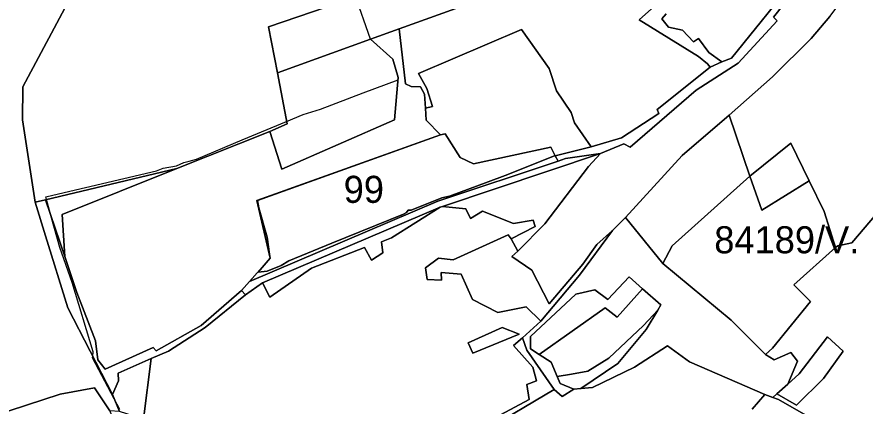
# Model space of a CAD drawing. Extents: x -477304 to -465429, y -1159113 to -1149210.
# Drawn here: x -474726.6 to -474257.1, y -1150895 to -1150679.3 of the extents above; entities that cross this region are included whole.
import ezdxf

# ---------------------------------------------------------------- set-up
doc = ezdxf.new("R2010")
doc.units = 0
for name, color, linetype in [('BPEJ_s', 7, 'Continuous'), ('ostatni_s', 7, 'Continuous'), ('PUPFL_s', 7, 'Continuous'), ('trav_porost_s', 7, 'Continuous')]:
    doc.layers.add(name, color=color, linetype=linetype)

msp = doc.modelspace()

# ---------------------------------------------------------------- linework, layer by layer
at = {"layer": 'BPEJ_s'}
for points in [[(-474707.4, -1150790.6), (-474710.16, -1150780.51), (-474710.57, -1150779), (-474706.73, -1150778.1), (-474649.41, -1150764.67), (-474645.58, -1150763.18), (-474638.33, -1150761.9), (-474634.24, -1150760.08), (-474631.32, -1150759.24), (-474627.25, -1150758.07), (-474601.87, -1150747.51), (-474577.35, -1150737.19), (-474568.23, -1150733.35), (-474558.64, -1150730.37), (-474534.96, -1150721.44), (-474515.61, -1150714.15), (-474515.5, -1150712.89), (-474518.52, -1150702.74), (-474530.85, -1150691.63), (-474539.48, -1150666.62)], [(-474669.66, -1150896.78), (-474672.7, -1150891.03), (-474684.78, -1150868.23), (-474684.66, -1150867.26), (-474684.36, -1150864.82), (-474696.08, -1150826.46), (-474702.9, -1150807.07), (-474707.4, -1150790.6), (-474710.16, -1150780.51), (-474710.57, -1150779), (-474706.73, -1150778.1), (-474649.41, -1150764.67), (-474645.58, -1150763.18), (-474638.33, -1150761.9), (-474634.24, -1150760.08), (-474631.32, -1150759.24), (-474627.25, -1150758.07), (-474601.87, -1150747.51), (-474577.35, -1150737.19), (-474568.23, -1150733.35), (-474558.64, -1150730.37), (-474534.96, -1150721.44), (-474515.61, -1150714.15), (-474515.5, -1150712.89), (-474518.52, -1150702.74), (-474530.85, -1150691.63), (-474539.48, -1150666.62)], [(-474669.66, -1150896.78), (-474672.7, -1150891.03), (-474684.78, -1150868.23), (-474684.66, -1150867.26), (-474684.36, -1150864.82), (-474696.08, -1150826.46), (-474702.9, -1150807.07), (-474707.4, -1150790.6)]]:
    msp.add_lwpolyline(points, dxfattribs=at)
for points in [[(-474481.16, -1150757.16), (-474473.93, -1150760.81), (-474431.07, -1150751.46), (-474428.75, -1150755.97), (-474429.09, -1150756.36), (-474456.36, -1150767.23), (-474465.66, -1150770.71), (-474487.05, -1150778.73), (-474491.31, -1150779.59), (-474508.35, -1150786.41), (-474510.06, -1150786.41), (-474510.91, -1150787.68), (-474512.62, -1150788.54), (-474552.25, -1150804.65), (-474576.11, -1150814.53), (-474580.38, -1150817.09), (-474588.05, -1150820.28), (-474593.15, -1150820.71), (-474586.36, -1150813.04), (-474586.85, -1150810.93), (-474586.77, -1150810.7), (-474588.05, -1150801.32), (-474592.73, -1150785.13), (-474593.43, -1150780.99), (-474492.15, -1150744.64), (-474489.56, -1150744.02)], [(-474481.16, -1150757.16), (-474489.56, -1150744.02), (-474492.15, -1150744.64), (-474593.43, -1150780.99), (-474592.73, -1150785.13), (-474588.05, -1150801.32), (-474586.77, -1150810.7), (-474586.85, -1150810.93), (-474586.36, -1150813.04), (-474593.15, -1150820.71), (-474588.05, -1150820.28), (-474580.38, -1150817.09), (-474576.11, -1150814.53), (-474552.25, -1150804.65), (-474512.62, -1150788.54), (-474510.91, -1150787.68), (-474510.06, -1150786.41), (-474508.35, -1150786.41), (-474491.31, -1150779.59), (-474487.05, -1150778.73), (-474465.66, -1150770.71), (-474456.36, -1150767.23), (-474429.09, -1150756.36), (-474428.75, -1150755.97), (-474431.07, -1150751.46), (-474473.93, -1150760.81)]]:
    msp.add_lwpolyline(points, close=True, dxfattribs=at)
at = {"layer": 'ostatni_s'}
for points in [[(-474515.5, -1150712.89), (-474517.5, -1150736.38), (-474579.89, -1150763.6), (-474586.64, -1150742.82), (-474577.09, -1150738.63), (-474582.31, -1150710.25), (-474530.85, -1150691.63), (-474518.52, -1150702.74)], [(-474369.11, -1150815.91), (-474389.77, -1150790.39), (-474358.26, -1150756.15), (-474332.24, -1150733.76), (-474320.84, -1150767.57), (-474363.92, -1150806.21)], [(-474600.06, -1150833.39), (-474602.34, -1150830.83), (-474597.81, -1150825.97), (-474493.61, -1150781.48), (-474427.04, -1150759.16), (-474422.93, -1150757.83), (-474403.57, -1150755.04), (-474491.04, -1150784.3), (-474492.24, -1150784.7), (-474590.64, -1150826.72)], [(-474485.04, -1150813.89), (-474454.63, -1150800.1), (-474453.04, -1150802.25), (-474449.37, -1150809.06), (-474452.58, -1150812.01), (-474441.49, -1150819.67), (-474432.03, -1150838.37), (-474413.31, -1150816.28), (-474405.54, -1150805.51), (-474396.85, -1150797.71), (-474415.09, -1150822.43), (-474436.56, -1150848), (-474444.65, -1150839.89), (-474460.45, -1150843.02), (-474474.34, -1150835.93), (-474480.76, -1150821.8), (-474491.77, -1150820.87), (-474491.54, -1150825.27), (-474499.41, -1150824.9), (-474500.47, -1150818.29), (-474493.21, -1150813.04)], [(-474474.13, -1150865.59), (-474476.84, -1150859.97), (-474457.9, -1150851.37), (-474448.63, -1150855.19)], [(-474469.61, -1150905.59), (-474443.1, -1150891.27), (-474444.37, -1150882.99), (-474438.91, -1150880.92), (-474440.92, -1150873.44), (-474451.69, -1150861.34), (-474446.7, -1150857.21), (-474444.26, -1150863.94), (-474429.22, -1150885.86), (-474467.81, -1150908.61)], [(-474652.27, -1150868.66), (-474656.5, -1150902.21), (-474669.88, -1150898), (-474673.67, -1150888.64), (-474670.32, -1150880.95), (-474670.58, -1150876.78)]]:
    msp.add_lwpolyline(points, close=True, dxfattribs=at)
at = {"layer": 'PUPFL_s'}
for points in [[(-474630.6, -1150580.15), (-474501.92, -1150577.17), (-474496.51, -1150577.26), (-474493.48, -1150580.86), (-474487.27, -1150580.06), (-474486.7, -1150577.17), (-474448.6, -1150616.94), (-474449.06, -1150618.21), (-474481.51, -1150609.03), (-474546.65, -1150633.06), (-474539.09, -1150668.15), (-474587.31, -1150684.84), (-474582.31, -1150710.25), (-474577.09, -1150738.63), (-474586.64, -1150742.82), (-474638.07, -1150763.31), (-474710.77, -1150780.66), (-474716.44, -1150781.93), (-474723.6, -1150736.41), (-474723.44, -1150718.11), (-474658.2, -1150595.72), (-474650.31, -1150580.17)], [(-474451.87, -1150633.02), (-474467.18, -1150634.11), (-474507.62, -1150637.52), (-474512.57, -1150669.9), (-474469.19, -1150669.33), (-474515.06, -1150685.92), (-474530.85, -1150691.63), (-474582.31, -1150710.25), (-474587.31, -1150684.84), (-474539.09, -1150668.15), (-474546.65, -1150633.06), (-474481.51, -1150609.03), (-474449.06, -1150618.21), (-474450.97, -1150623.39), (-474431.78, -1150624.39), (-474427.66, -1150633.1)], [(-474298.19, -1150749.2), (-474320.84, -1150767.57), (-474332.24, -1150733.76), (-474308.23, -1150712.52), (-474286.84, -1150691.29), (-474276.55, -1150679.1), (-474269.25, -1150669.14), (-474250.33, -1150628.31), (-474239.5, -1150644.62), (-474207.06, -1150682.82), (-474226.8, -1150709.13), (-474241.46, -1150735.19), (-474235.43, -1150751.68), (-474230.85, -1150764.89), (-474264.31, -1150804.58), (-474272.17, -1150806.18), (-474273.49, -1150807.15), (-474279.7, -1150787.21), (-474288.02, -1150770.16)], [(-474489.56, -1150744.02), (-474481.16, -1150757.16), (-474473.93, -1150760.81), (-474431.07, -1150751.46), (-474428.55, -1150756.36), (-474427.04, -1150759.16), (-474493.61, -1150781.48), (-474597.81, -1150825.97), (-474586.36, -1150813.04), (-474593.76, -1150781.11), (-474492.15, -1150744.64)], [(-474710.77, -1150780.66), (-474638.07, -1150763.31), (-474701.6, -1150788.72), (-474700.11, -1150812.11)], [(-474622.4, -1150851.5), (-474642.79, -1150864.58), (-474652.27, -1150868.66), (-474670.58, -1150876.78), (-474670.32, -1150880.95), (-474673.67, -1150888.64), (-474698.4, -1150840.54), (-474710.71, -1150800.54), (-474716.44, -1150781.93), (-474710.77, -1150780.66), (-474700.11, -1150812.11), (-474693.54, -1150832.01), (-474683.2, -1150858.9), (-474681.87, -1150869.43), (-474677.81, -1150874.45), (-474651.12, -1150862.59), (-474649.61, -1150864.42), (-474624.55, -1150850.34), (-474602.34, -1150830.83), (-474600.06, -1150833.39)], [(-474384.76, -1150873.39), (-474408.05, -1150884.72), (-474414.41, -1150885.21), (-474393.88, -1150871.4), (-474378.22, -1150852.57), (-474371.79, -1150841.77), (-474370.09, -1150838.92), (-474380.22, -1150829.93), (-474387.67, -1150823.33), (-474399.47, -1150835.94), (-474406.64, -1150830.56), (-474417.14, -1150832.99), (-474442.2, -1150856.32), (-474442.31, -1150863.19), (-474437.4, -1150866.4), (-474430.84, -1150870.69), (-474427.5, -1150878.54), (-474425.85, -1150882.41), (-474418.38, -1150885.51), (-474424.73, -1150889.69), (-474429.22, -1150885.86), (-474444.26, -1150863.94), (-474446.7, -1150857.21), (-474436.56, -1150848), (-474415.09, -1150822.43), (-474396.85, -1150797.71), (-474389.77, -1150790.39), (-474369.11, -1150815.91), (-474331.27, -1150847.3), (-474322.73, -1150855.85), (-474312.2, -1150866.33), (-474307.46, -1150869.31), (-474298.08, -1150865.28), (-474294.44, -1150870.03), (-474299.74, -1150882.8), (-474305.89, -1150888.24), (-474308.06, -1150890.16), (-474312.54, -1150888.56), (-474354.21, -1150870.42), (-474366.46, -1150861.56)], [(-474406.64, -1150830.56), (-474399.47, -1150835.94), (-474387.67, -1150823.33), (-474380.22, -1150829.93), (-474394.23, -1150845.65), (-474401.02, -1150840.52), (-474437.4, -1150866.4), (-474442.31, -1150863.19), (-474442.2, -1150856.32), (-474417.14, -1150832.99)], [(-474427.5, -1150878.54), (-474419.59, -1150877.31), (-474410.61, -1150875.54), (-474398.86, -1150868.48), (-474379.68, -1150850.28), (-474371.79, -1150841.77), (-474378.22, -1150852.57), (-474393.88, -1150871.4), (-474414.41, -1150885.21), (-474418.38, -1150885.51), (-474425.85, -1150882.41)]]:
    msp.add_lwpolyline(points, close=True, dxfattribs=at)
for points in [[(-474997.57, -1150748.15), (-474658.2, -1150595.72), (-474723.44, -1150718.11), (-474723.6, -1150736.41), (-474716.44, -1150781.93), (-474710.71, -1150800.54), (-474698.4, -1150840.54), (-474673.67, -1150888.64), (-474669.88, -1150898), (-474675.27, -1150897.63), (-474683.62, -1150884.92), (-474702.61, -1150888.34), (-474768.3, -1150909.83)], [(-474467.81, -1150908.61), (-474429.22, -1150885.86), (-474424.73, -1150889.69), (-474418.38, -1150885.51), (-474414.41, -1150885.21), (-474408.05, -1150884.72), (-474384.76, -1150873.39), (-474366.46, -1150861.56), (-474354.21, -1150870.42), (-474312.54, -1150888.56), (-474319.64, -1150896.68)], [(-474768.3, -1150909.83), (-474702.61, -1150888.34), (-474683.62, -1150884.92), (-474675.27, -1150897.63), (-474666.35, -1150921.62), (-474667.26, -1150929.15), (-474675.36, -1150938.39), (-474676.74, -1150948.62), (-474666.37, -1150957.47), (-474647.13, -1150960.12), (-474644, -1150976.36), (-474670.32, -1150982.52), (-474686.51, -1150984.37), (-474723.6, -1151000.21), (-474753.09, -1151011.97)]]:
    msp.add_lwpolyline(points, dxfattribs=at)
at = {"layer": 'trav_porost_s'}
for points in [[(-474371.26, -1150732.93), (-474372.17, -1150730.59), (-474342.91, -1150707.1), (-474336.44, -1150704.3), (-474331.01, -1150702.24), (-474294.26, -1150656.56), (-474285.39, -1150647.57), (-474279.27, -1150637.33), (-474279.02, -1150644.87), (-474277.9, -1150653.86), (-474283.69, -1150652.4), (-474295.52, -1150663.95), (-474307.79, -1150679.37), (-474305.8, -1150681.47), (-474327.25, -1150705.02), (-474350.57, -1150720), (-474387.18, -1150751.52), (-474390.68, -1150749.7), (-474403.57, -1150755.04), (-474422.93, -1150757.83), (-474427.04, -1150759.16), (-474428.55, -1150756.36), (-474408.68, -1150751.37), (-474392, -1150746.33)], [(-474530.85, -1150691.63), (-474515.06, -1150685.92), (-474511.54, -1150716.33), (-474508.35, -1150717.82), (-474503.1, -1150717.99), (-474501.05, -1150722.04), (-474500.51, -1150729.85), (-474500.04, -1150736.58), (-474492.15, -1150744.64), (-474593.76, -1150781.11), (-474586.36, -1150813.04), (-474597.81, -1150825.97), (-474602.34, -1150830.83), (-474624.55, -1150850.34), (-474649.61, -1150864.42), (-474651.12, -1150862.59), (-474677.81, -1150874.45), (-474681.87, -1150869.43), (-474683.2, -1150858.9), (-474693.54, -1150832.01), (-474700.11, -1150812.11), (-474701.6, -1150788.72), (-474638.07, -1150763.31), (-474586.64, -1150742.82), (-474579.89, -1150763.6), (-474517.5, -1150736.38), (-474515.5, -1150712.89), (-474518.52, -1150702.74)], [(-474504.22, -1150710.6), (-474447.3, -1150686.29), (-474431.87, -1150707.84), (-474427.89, -1150720.35), (-474419.85, -1150732.21), (-474417.96, -1150738), (-474408.68, -1150751.37), (-474428.55, -1150756.36), (-474431.07, -1150751.46), (-474473.93, -1150760.81), (-474481.16, -1150757.16), (-474489.56, -1150744.02), (-474492.15, -1150744.64), (-474500.04, -1150736.58), (-474500.51, -1150729.85), (-474496.52, -1150728.99), (-474499.7, -1150718.96)], [(-474298.19, -1150749.2), (-474288.02, -1150770.16), (-474314.17, -1150786.43), (-474320.84, -1150767.57)], [(-474475.42, -1150790.95), (-474478.04, -1150785.64), (-474491.04, -1150784.3), (-474403.57, -1150755.04), (-474410.18, -1150762.14), (-474434.31, -1150793.92), (-474449.37, -1150809.06), (-474453.04, -1150802.25), (-474439.78, -1150795.4), (-474440.79, -1150791.93), (-474451.69, -1150793.86), (-474468.79, -1150786.94)], [(-474320.84, -1150767.57), (-474314.17, -1150786.43), (-474288.02, -1150770.16), (-474279.7, -1150787.21), (-474273.49, -1150807.15), (-474296.57, -1150827.72), (-474287.3, -1150837.1), (-474308.34, -1150862.88), (-474312.2, -1150866.33), (-474322.73, -1150855.85), (-474331.27, -1150847.3), (-474369.11, -1150815.91), (-474363.92, -1150806.21)], [(-474563.47, -1150818.57), (-474586.55, -1150834.59), (-474590.64, -1150826.72), (-474492.24, -1150784.7), (-474519.19, -1150801.69), (-474524.69, -1150803.97), (-474524.01, -1150810.07), (-474530.39, -1150814.12), (-474534.27, -1150807.17)], [(-474427.5, -1150878.54), (-474430.84, -1150870.69), (-474437.4, -1150866.4), (-474401.02, -1150840.52), (-474394.23, -1150845.65), (-474380.22, -1150829.93), (-474370.09, -1150838.92), (-474371.79, -1150841.77), (-474379.68, -1150850.28), (-474398.86, -1150868.48), (-474410.61, -1150875.54), (-474419.59, -1150877.31)], [(-474476.84, -1150859.97), (-474474.13, -1150865.59), (-474448.63, -1150855.19), (-474457.9, -1150851.37)], [(-474277.85, -1150856.57), (-474269.14, -1150864.54), (-474280.05, -1150879.76), (-474295.11, -1150894.38), (-474305.89, -1150888.24), (-474299.74, -1150882.8), (-474293.53, -1150877.09)]]:
    msp.add_lwpolyline(points, close=True, dxfattribs=at)
for points in [[(-474294.26, -1150656.56), (-474331.01, -1150702.24), (-474336.44, -1150704.3), (-474343.54, -1150698.99), (-474349.2, -1150691.21), (-474352.07, -1150693.2), (-474358.22, -1150686.66), (-474365.8, -1150685.03), (-474369.61, -1150680.36), (-474367.09, -1150677.65)], [(-474276.55, -1150679.1), (-474286.84, -1150691.29), (-474308.23, -1150712.52), (-474332.24, -1150733.76), (-474358.26, -1150756.15), (-474389.77, -1150790.39), (-474396.85, -1150797.71), (-474405.54, -1150805.51), (-474413.31, -1150816.28), (-474432.03, -1150838.37), (-474441.49, -1150819.67), (-474452.58, -1150812.01), (-474449.37, -1150809.06), (-474434.31, -1150793.92), (-474410.18, -1150762.14), (-474403.57, -1150755.04), (-474390.68, -1150749.7), (-474387.18, -1150751.52), (-474350.57, -1150720), (-474327.25, -1150705.02), (-474305.8, -1150681.47), (-474307.79, -1150679.37), (-474295.52, -1150663.95)], [(-474375.26, -1150674.81), (-474382.19, -1150680.93), (-474349.26, -1150701.26), (-474344.24, -1150705.39), (-474342.91, -1150707.1), (-474372.17, -1150730.59), (-474371.26, -1150732.93), (-474392, -1150746.33), (-474408.68, -1150751.37), (-474417.96, -1150738), (-474419.85, -1150732.21), (-474427.89, -1150720.35), (-474431.87, -1150707.84), (-474447.3, -1150686.29), (-474504.22, -1150710.6), (-474499.7, -1150718.96), (-474496.52, -1150728.99), (-474500.51, -1150729.85), (-474501.05, -1150722.04), (-474503.1, -1150717.99), (-474508.35, -1150717.82), (-474511.54, -1150716.33), (-474515.06, -1150685.92), (-474469.19, -1150669.33)], [(-474367.09, -1150677.65), (-474369.61, -1150680.36), (-474365.8, -1150685.03), (-474358.22, -1150686.66), (-474352.07, -1150693.2), (-474349.2, -1150691.21), (-474343.54, -1150698.99), (-474336.44, -1150704.3), (-474342.91, -1150707.1), (-474344.24, -1150705.39), (-474349.26, -1150701.26), (-474382.19, -1150680.93), (-474375.26, -1150674.81)], [(-474246.89, -1150923.57), (-474273.2, -1150909.65), (-474282.67, -1150904.2), (-474286.04, -1150902.26), (-474305, -1150891.36), (-474308.06, -1150890.16), (-474305.89, -1150888.24), (-474295.11, -1150894.38), (-474280.05, -1150879.76), (-474269.14, -1150864.54), (-474277.85, -1150856.57), (-474293.53, -1150877.09), (-474299.74, -1150882.8), (-474294.44, -1150870.03), (-474298.08, -1150865.28), (-474307.46, -1150869.31), (-474312.2, -1150866.33), (-474308.34, -1150862.88), (-474287.3, -1150837.1), (-474296.57, -1150827.72), (-474273.49, -1150807.15), (-474272.17, -1150806.18), (-474264.31, -1150804.58), (-474230.85, -1150764.89)], [(-474656.5, -1150902.21), (-474652.27, -1150868.66), (-474642.79, -1150864.58), (-474622.4, -1150851.5), (-474600.06, -1150833.39), (-474590.64, -1150826.72), (-474586.55, -1150834.59), (-474563.47, -1150818.57), (-474534.27, -1150807.17), (-474530.39, -1150814.12), (-474524.01, -1150810.07), (-474524.69, -1150803.97), (-474519.19, -1150801.69), (-474492.24, -1150784.7), (-474491.04, -1150784.3), (-474478.04, -1150785.64), (-474475.42, -1150790.95), (-474468.79, -1150786.94), (-474451.69, -1150793.86), (-474440.79, -1150791.93), (-474439.78, -1150795.4), (-474453.04, -1150802.25), (-474454.63, -1150800.1), (-474485.04, -1150813.89), (-474493.21, -1150813.04), (-474500.47, -1150818.29), (-474499.41, -1150824.9), (-474491.54, -1150825.27), (-474491.77, -1150820.87), (-474480.76, -1150821.8), (-474474.34, -1150835.93), (-474460.45, -1150843.02), (-474444.65, -1150839.89), (-474436.56, -1150848), (-474446.7, -1150857.21), (-474451.69, -1150861.34), (-474440.92, -1150873.44), (-474438.91, -1150880.92), (-474444.37, -1150882.99), (-474443.1, -1150891.27), (-474469.61, -1150905.59)], [(-474319.64, -1150896.68), (-474312.54, -1150888.56), (-474308.06, -1150890.16), (-474305, -1150891.36), (-474286.04, -1150902.26)]]:
    msp.add_lwpolyline(points, dxfattribs=at)

# ---------------------------------------------------------------- texts
at = {"layer": 'BPEJ_s'}
for s, p in [('99', (-474545.72, -1150782.36)), ('84189/V.', (-474340.56, -1150810.31))]:
    msp.add_text(s, height=15, dxfattribs=at).set_placement(p)

doc.saveas('drawing.dxf')
